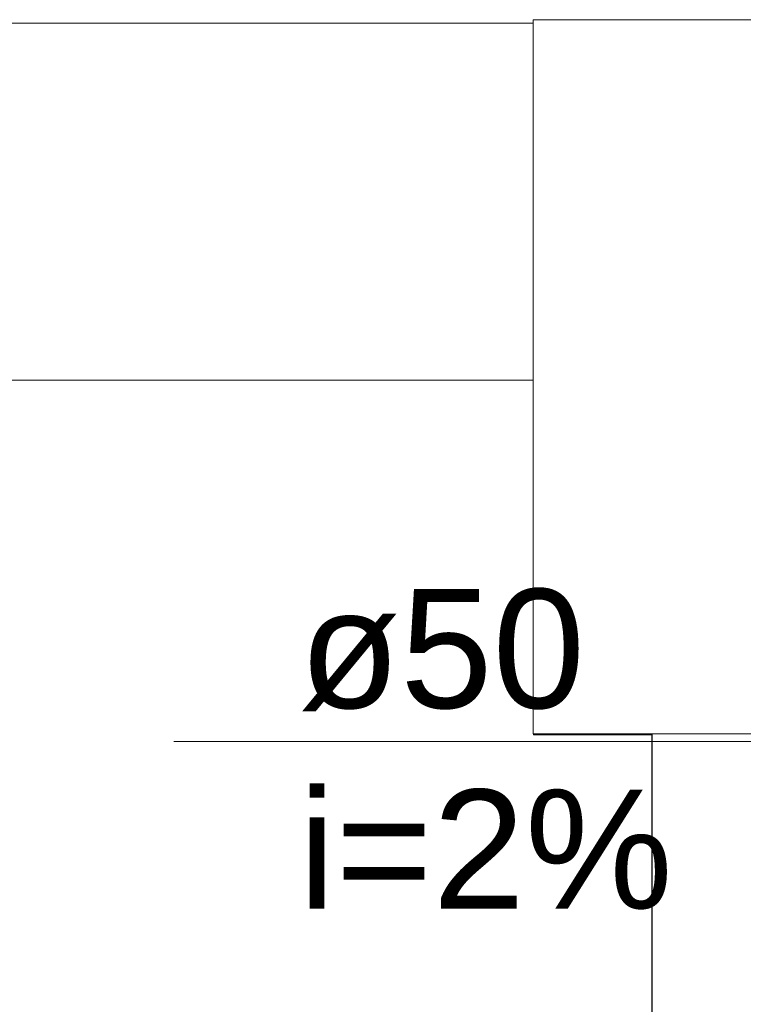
# Model space of a CAD drawing. Header units: millimetres. Extents: x 321 to 585, y -277 to 9.
# Tile 455 of 656: x 511.95 to 513.16, y -196.14 to -194.49. Entities that reach past the tile are written whole.
import ezdxf

# ---------------------------------------------------------------- set-up
doc = ezdxf.new("R2010")
doc.units = ezdxf.units.MM
doc.header["$MEASUREMENT"] = 0
doc.linetypes.add('NULL', pattern=[0])
for name, color, linetype, lineweight in [('IFC-Laje-Contorno', 134, 'Continuous', 5), ('IFC-Pilar-Contorno', 83, 'Continuous', 5), ('IFC-Viga-Contorno', 66, 'Continuous', 5), ('TQ-Textos conduto', 7, 'Continuous', 9)]:
    doc.layers.add(name, color=color, linetype=linetype, lineweight=lineweight)
doc.styles.add('Arial', font='arial.ttf')

msp = doc.modelspace()

# ---------------------------------------------------------------- linework, layer by layer
at = {"layer": 'IFC-Laje-Contorno', "color": 7, "lineweight": 5}
for p, q in [((512.8119, -195.6891), (512.8119, -195.6872)), ((512.8119, -195.6891), (513.0112, -195.6891)), ((513.0111, -203.4166), (513.0111, -195.6891))]:
    msp.add_line(p, q, dxfattribs=at)
at = {"layer": 'IFC-Pilar-Contorno', "color": 7, "lineweight": 5}
for p, q in [((512.8112, -194.5949), (512.8112, -194.4872)), ((512.8112, -194.4872), (512.9787, -194.4872)), ((512.9787, -194.4872), (513.5394, -194.4872)), ((512.8112, -195.4358), (512.8112, -194.5949)), ((512.8112, -195.6872), (512.8112, -195.4358)), ((512.8112, -195.6872), (512.883, -195.6872)), ((512.883, -195.6872), (513.4436, -195.6872))]:
    msp.add_line(p, q, dxfattribs=at)
at = {"layer": 'IFC-Viga-Contorno', "color": 7, "lineweight": 5}
for p, q in [((507.3986, -194.4928), (512.8112, -194.4928)), ((508.0111, -195.0928), (512.8112, -195.0928)), ((513.0112, -204.8247), (513.0112, -195.6872)), ((513.0112, -195.6872), (513.6112, -195.6872))]:
    msp.add_line(p, q, dxfattribs=at)
at = {"layer": 'TQ-Textos conduto'}
msp.add_lwpolyline([(513.9761, -196.3), (513.3761, -195.7), (512.2072, -195.7)], dxfattribs=at)

# ---------------------------------------------------------------- texts
at = {"layer": 'TQ-Textos conduto', "linetype": 'NULL', "char_height": 0.2, "attachment_point": 7, "line_spacing_factor": 0.6, "style": 'Arial'}
for s, insert, width in [('ø50', (512.4172, -195.6493), 0.962805), ('i=2%', (512.4172, -195.9827), 1.257927)]:
    msp.add_mtext(s, dxfattribs=dict(at, insert=insert, width=width))

doc.saveas('drawing.dxf')
